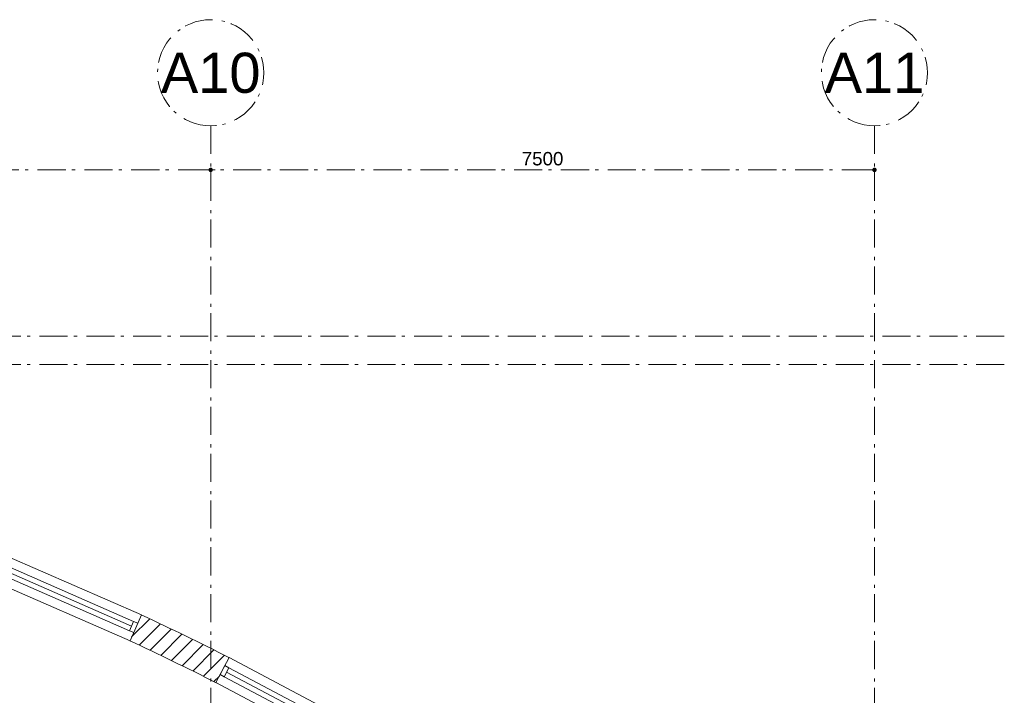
# Model space of a CAD drawing. Header units: millimetres. Extents: x -62314 to 79800, y -34032 to 28340.
# Tile 276 of 277: x 46325 to 57450, y 16576 to 24210. Entities that reach past the tile are written whole.
import ezdxf
from ezdxf.enums import TextEntityAlignment as Align

# ---------------------------------------------------------------- set-up
doc = ezdxf.new("R2010")
doc.units = ezdxf.units.MM
doc.header["$LTSCALE"] = 508
doc.header["$PDMODE"] = 1
doc.header["$PDSIZE"] = -2
doc.linetypes.add('Dash Style-6', pattern=[1.0416400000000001, 0.625, -0.20828, 0.06943000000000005, -0.13893])
doc.layers.get('0').update_dxf_attribs({"lineweight": 0})
doc.layers.get('DEFPOINTS').update_dxf_attribs({"lineweight": 0})
for name, color, linetype, lineweight in [('(00) tekening-stramien-algemeen', 7, 'Dash Style-6', 0), ('(22) binnenwanden-X bestaand', 7, 'Continuous', 0), ('None', 7, 'Continuous', 0)]:
    doc.layers.add(name, color=color, linetype=linetype, lineweight=lineweight)
doc.styles.add('Arial', font='Arial')
doc.styles.add('Helvetica', font='Helvetica')
doc.dimstyles.new('KE __', dxfattribs={"dimtxt": 151.3085937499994, "dimasz": 50.07446289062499, "dimexe": 125, "dimexo": 499.9999999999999, "dimgap": 25, "dimtad": 1, "dimdec": 1, "dimtxsty": 'Helvetica', "dimblk": 'DOT', "dimblk1": 'DOT', "dimblk2": 'DOT', "dimcen": 0, "dimdle": 99.99999999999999, "dimazin": 0, "dimtfac": 0.8, "dimtdec": 1, "dimtix": 1, "dimtmove": 0, "dimatfit": 0, "dimldrblk": 'DOT', "dimfxl": 150, "dimfxlon": 1, "dimfrac": 2, "dimtolj": 1, "dimarcsym": 0})

# ---------------------------------------------------------------- blocks, each defined once
blk = doc.blocks.new('kozijn bestaand plt')
at = {"layer": 'None', "color": 17, "lineweight": 0, "transparency": 33554687, "flags": 128}
for points in [[(-3.975380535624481, 319.9999999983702), (1658.181945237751, 319.9999999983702), (1658.181945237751, 1.003791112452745e-06), (-3.975380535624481, 1.003791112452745e-06)], [(49.02461946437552, 217.0000005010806), (49.02461946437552, 103.0000005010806), (-3.975380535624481, 103.0000005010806), (-3.975380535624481, 217.0000005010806)], [(49.02461946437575, 217.0000004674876), (1605.181945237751, 217.0000004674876), (1605.181945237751, 103.0000005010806), (49.02461946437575, 103.0000005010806)], [(49.02461946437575, 217.0000005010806), (1605.181945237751, 217.0000005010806), (1605.181945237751, 160.0000004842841), (49.02461946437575, 160.0000004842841)], [(1658.181945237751, 217.0000005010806), (1658.181945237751, 103.0000005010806), (1605.181945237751, 103.0000005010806), (1605.181945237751, 217.0000005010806)]]:
    blk.add_lwpolyline(points, close=True, dxfattribs=at)
blk = doc.blocks.new('kozijn bestaand plt-2')
at = {"layer": 'None', "color": 17, "lineweight": 0, "transparency": 33554687, "flags": 128}
for points in [[(-3.975380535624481, 319.9999999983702), (1207.895532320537, 319.9999999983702), (1207.895532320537, 1.003791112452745e-06), (-3.975380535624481, 1.003791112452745e-06)], [(49.02461946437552, 217.0000005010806), (49.02461946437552, 103.0000005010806), (-3.975380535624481, 103.0000005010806), (-3.975380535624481, 217.0000005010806)], [(49.02461946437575, 217.0000004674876), (1207.895532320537, 217.0000004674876), (1207.895532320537, 103.0000005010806), (49.02461946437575, 103.0000005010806)], [(49.02461946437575, 217.0000005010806), (1207.895532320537, 217.0000005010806), (1207.895532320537, 160.0000004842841), (49.02461946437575, 160.0000004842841)], [(1207.895532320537, 217.0000004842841), (1207.895532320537, 103.0000004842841), (1154.895532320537, 103.0000004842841), (1154.895532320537, 217.0000004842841)]]:
    blk.add_lwpolyline(points, close=True, dxfattribs=at)
blk = doc.blocks.new('Group-49-1')
at = {"layer": '(22) binnenwanden-X bestaand', "linetype": 'Continuous', "lineweight": 0, "transparency": 33554687}
h = blk.add_hatch(dxfattribs=at)
h.set_pattern_fill('Brick', style=0, pattern_type=2)
h.set_pattern_definition([(45, (0, 0), (-89.80256121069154, 89.80256121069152), [])])
edge = h.paths.add_edge_path()
edge.add_arc((-129910.726647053, -55291.04029979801), 33294.58800710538, 63.108150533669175, 64.97501442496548, ccw=False)
edge.add_line((-114851.3233525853, -25596.86641033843), (-114706.584842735, -25311.4706083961))
edge.add_arc((-129910.7266470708, -55291.04029983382), 33614.58800714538, 63.1081505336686, 64.97501442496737)
edge.add_line((-115691.3039805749, -24832.07534825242), (-115826.6682828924, -25122.0348379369))
at = {"layer": '(22) binnenwanden-X bestaand', "color": 1, "lineweight": 0, "transparency": 33554687, "flags": 128}
for points in [[(-114706.5848427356, -25311.47060839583, 0.008145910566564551), (-115691.3039805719, -24832.07534825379)], [(-115826.6682828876, -25122.03483793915, -0.008145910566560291), (-114851.3233525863, -25596.86641033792)]]:
    blk.add_lwpolyline(points, format="xyb", dxfattribs=at)
at = {"layer": 'None', "color": 17, "transparency": 33554687}
for name, p, rotation in [('kozijn bestaand plt', (-117341.6861708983, -24460.19887352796), 336.4), ('kozijn bestaand plt-2', (-114851.1944076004, -25596.97143023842), 332.0700000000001)]:
    blk.add_blockref(name, p, dxfattribs=dict(at, rotation=rotation))
blk = doc.blocks.new('00-stramienbol')
at = {"layer": '(00) tekening-stramien-algemeen', "color": 2, "lineweight": 0, "transparency": 33554687, "flags": 128}
blk.add_lwpolyline([(0, 600), (58.81028419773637, 597.1108360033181), (117.054193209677, 588.4711682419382), (174.1708063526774, 574.1642014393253), (229.6100594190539, 554.327719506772), (282.8380420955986, 529.1527586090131), (333.3421398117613, 498.8817673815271), (380.6359704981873, 463.8062720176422), (424.2640687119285, 424.2640687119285), (463.8062720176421, 380.6359704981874), (498.8817673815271, 333.3421398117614), (529.1527586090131, 282.8380420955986), (554.327719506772, 229.6100594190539), (574.1642014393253, 174.1708063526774), (588.4711682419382, 117.054193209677), (597.1108360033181, 58.81028419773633), (600, 3.673940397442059e-14), (597.1108360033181, -58.81028419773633), (588.4711682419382, -117.054193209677), (574.1642014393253, -174.1708063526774), (554.327719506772, -229.6100594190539), (529.1527586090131, -282.8380420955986), (498.8817673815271, -333.3421398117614), (463.8062720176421, -380.6359704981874), (424.2640687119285, -424.2640687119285), (380.6359704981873, -463.8062720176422), (333.3421398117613, -498.8817673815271), (282.8380420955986, -529.1527586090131), (229.6100594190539, -554.327719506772), (174.1708063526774, -574.1642014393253), (117.054193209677, -588.4711682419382), (58.81028419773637, -597.1108360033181), (0, -600), (-58.81028419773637, -597.1108360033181), (-117.054193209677, -588.4711682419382), (-174.1708063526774, -574.1642014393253), (-229.6100594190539, -554.327719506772), (-282.8380420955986, -529.1527586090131), (-333.3421398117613, -498.8817673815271), (-380.6359704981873, -463.8062720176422), (-424.2640687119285, -424.2640687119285), (-463.8062720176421, -380.6359704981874), (-498.8817673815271, -333.3421398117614), (-529.1527586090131, -282.8380420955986), (-554.327719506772, -229.6100594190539), (-574.1642014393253, -174.1708063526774), (-588.4711682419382, -117.054193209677), (-597.1108360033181, -58.81028419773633), (-600, 3.673940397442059e-14), (-597.1108360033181, 58.81028419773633), (-588.4711682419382, 117.054193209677), (-574.1642014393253, 174.1708063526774), (-554.327719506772, 229.6100594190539), (-529.1527586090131, 282.8380420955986), (-498.8817673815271, 333.3421398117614), (-463.8062720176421, 380.6359704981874), (-424.2640687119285, 424.2640687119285), (-380.6359704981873, 463.8062720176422), (-333.3421398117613, 498.8817673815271), (-282.8380420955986, 529.1527586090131), (-229.6100594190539, 554.327719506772), (-174.1708063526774, 574.1642014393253), (-117.054193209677, 588.4711682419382), (-58.81028419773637, 597.1108360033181)], close=True, dxfattribs=at)
at = {"layer": '(00) tekening-stramien-algemeen', "color": 7, "linetype": 'Continuous', "lineweight": 0, "transparency": 33554687}
for p in [(0, 600), (-600, 0), (0, 0), (600, 0), (0, -600)]:
    blk.add_point(p, dxfattribs=at)
at = {"layer": '(00) tekening-stramien-algemeen', "color": 2, "transparency": 33554687, "style": 'Arial'}
blk.add_attdef('hoofdveld', text='', height=453.0989583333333, dxfattribs=at).set_placement((0, 0), align=Align.MIDDLE_CENTER)
at = {"layer": 'None', "color": 0, "flags": 1}
for tag, p in [('subveld_1', (-600, -1415.578125)), ('subveld_2', (-600, -2231.15625))]:
    blk.add_attdef(tag, p, '', height=453.0989583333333, dxfattribs=at)
blk = doc.blocks.new('_Dot')
at = {"color": 0, "linetype": 'ByBlock', "lineweight": -2}
blk.add_line((-0.5, 0), (-1, 0), dxfattribs=at)
at = {"color": 0, "linetype": 'ByBlock', "const_width": 0.5}
blk.add_lwpolyline([(-0.25, 0, 1), (0.25, 0, 1)], format="xyb", close=True, dxfattribs=at)
blk = doc.blocks.new('*D413')
at = {"layer": '(00) tekening-stramien-algemeen', "color": 0, "lineweight": -2, "transparency": 33554687}
for p, q in [((57357.42191796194, -500.0000000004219), (57357.42191796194, -622.2492350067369)), ((64807.34745507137, -497.2492350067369), (57407.49638085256, -497.2492350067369)), ((64857.421917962, -500.0000000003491), (64857.421917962, -622.2492350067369))]:
    blk.add_line(p, q, dxfattribs=at)
at = {"layer": 'DEFPOINTS', "color": 0, "transparency": 33554687}
for p in [(57357.42191796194, -4.220055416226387e-10), (64857.421917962, -3.492459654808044e-10), (57357.42191796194, -497.2492350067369)]:
    blk.add_point(p, dxfattribs=at)
at = {"layer": '(00) tekening-stramien-algemeen', "color": 0, "lineweight": -2, "xscale": 50.07446289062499, "yscale": 50.07446289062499, "zscale": 50.07446289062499, "rotation": 180}
blk.add_blockref('_Dot', (57357.42191796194, -497.2492350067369), dxfattribs=at)
at = {"layer": '(00) tekening-stramien-algemeen', "color": 0, "lineweight": -2, "xscale": 50.07446289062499, "yscale": 50.07446289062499, "zscale": 50.07446289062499}
blk.add_blockref('_Dot', (64857.421917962, -497.2492350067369), dxfattribs=at)
at = {"layer": '(00) tekening-stramien-algemeen', "color": 0, "lineweight": 0, "transparency": 33554687, "insert": (61107.42191796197, -371.5949381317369), "char_height": 151.30859375, "attachment_point": 5, "style": 'Helvetica'}
blk.add_mtext('\\A1;7500', dxfattribs=at)
blk = doc.blocks.new('*D414')
at = {"layer": '(00) tekening-stramien-algemeen', "color": 0, "lineweight": -2, "transparency": 33554687}
for p, q in [((64857.421917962, -500.0000000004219), (64857.421917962, -622.2492350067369)), ((72307.34745507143, -497.2492350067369), (64907.49638085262, -497.2492350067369)), ((72357.42191796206, -500.0000000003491), (72357.42191796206, -622.2492350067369))]:
    blk.add_line(p, q, dxfattribs=at)
at = {"layer": 'DEFPOINTS', "color": 0, "transparency": 33554687}
for p in [(64857.421917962, -4.220055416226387e-10), (72357.42191796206, -3.492459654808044e-10), (64857.421917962, -497.2492350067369)]:
    blk.add_point(p, dxfattribs=at)
at = {"layer": '(00) tekening-stramien-algemeen', "color": 0, "lineweight": -2, "xscale": 50.07446289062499, "yscale": 50.07446289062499, "zscale": 50.07446289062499, "rotation": 180}
blk.add_blockref('_Dot', (64857.421917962, -497.2492350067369), dxfattribs=at)
at = {"layer": '(00) tekening-stramien-algemeen', "color": 0, "lineweight": -2, "xscale": 50.07446289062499, "yscale": 50.07446289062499, "zscale": 50.07446289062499}
blk.add_blockref('_Dot', (72357.42191796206, -497.2492350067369), dxfattribs=at)
at = {"layer": '(00) tekening-stramien-algemeen', "color": 0, "lineweight": 0, "transparency": 33554687, "insert": (68607.42191796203, -371.5949381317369), "char_height": 151.30859375, "attachment_point": 5, "style": 'Helvetica'}
blk.add_mtext('\\A1;7500', dxfattribs=at)
blk = doc.blocks.new('stramien langsgevel blok A')
at = {"layer": '(00) tekening-stramien-algemeen', "color": 2, "lineweight": 0, "transparency": 33554687}
for p, q in [((64857.42191796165, -1.164153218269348e-09), (64857.42191796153, -2374.925128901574)), ((72357.42191796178, -1.29512045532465e-09), (72357.42191796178, -2374.925128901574))]:
    blk.add_line(p, q, dxfattribs=at)
at = {"layer": '(00) tekening-stramien-algemeen', "color": 2}
ref = blk.add_blockref('00-stramienbol', (64857.42191796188, 599.9999999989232), dxfattribs=dict(at, rotation=180))
ref.add_attrib('hoofdveld', 'A10', dxfattribs={"color": 2, "transparency": 33554687, "height": 453.0989583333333, "style": 'Arial'}).set_placement((64857.42191796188, 599.9999999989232), align=Align.MIDDLE_CENTER)
ref = blk.add_blockref('00-stramienbol', (72357.42191796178, 599.9999999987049), dxfattribs=dict(at, rotation=180))
ref.add_attrib('hoofdveld', 'A11', dxfattribs={"color": 2, "transparency": 33554687, "height": 453.0989583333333, "style": 'Arial'}).set_placement((72357.42191796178, 599.9999999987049), align=Align.MIDDLE_CENTER)
at = {"layer": '(00) tekening-stramien-algemeen', "color": 2, "lineweight": 0, "transparency": 33554687}
for base, p1, p2, picture, middle in [((57357.42191796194, -497.2492350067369), (64857.421917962, -3.492459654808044e-10), (57357.42191796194, -4.220055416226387e-10), '*D413', (61107.42191796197, -371.5949381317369)), ((64857.421917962, -497.2492350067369), (72357.42191796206, -3.492459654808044e-10), (64857.421917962, -4.220055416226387e-10), '*D414', (68607.42191796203, -371.5949381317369))]:
    dim = blk.add_linear_dim(base=base, p1=p1, p2=p2, dimstyle='KE __', override={"dimtxt": 151.30859375, "dimgap": 50, "dimdec": 0, "dimpost": '<>', "dimtxsty": 'Helvetica', "dimtmove": 2}, dxfattribs=at)
    dim.commit()
    dim.dimension.update_dxf_attribs({"geometry": picture, "text_midpoint": middle})

msp = doc.modelspace()

# ---------------------------------------------------------------- linework, layer by layer
at = {"layer": '(00) tekening-stramien-algemeen', "color": 2, "lineweight": 0, "transparency": 33554687}
for p, q in [((48483.04150567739, 23010.28540071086), (48483.04150567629, 638.1899132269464)), ((55983.04150567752, 23010.28540071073), (55983.04150567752, 638.1899132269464)), ((57450, 20635.36027181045), (-21063.26883802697, 20635.36027181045)), ((57450, 20315.36027181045), (-21063.26883802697, 20315.36027181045))]:
    msp.add_line(p, q, dxfattribs=at)

# ---------------------------------------------------------------- block references
at = {"layer": 'None', "color": 17, "transparency": 33554687}
for name, p in [('stramien langsgevel blok A', (-16374.38041228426, 23010.28540071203)), ('Group-49-1', (163395.9832225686, 42314.59898773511))]:
    msp.add_blockref(name, p, dxfattribs=at)

doc.saveas('drawing.dxf')
